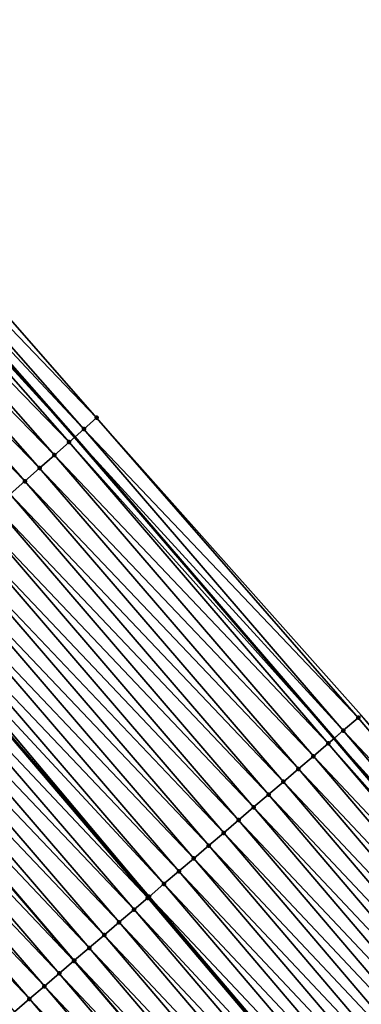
# Model space of a CAD drawing. Header units: feet. Extents: x 2017353 to 2024169, y 808050 to 818690.
# Tile 305 of 305: x 2022918 to 2022935, y 813898 to 813948. Entities that reach past the tile are written whole.
import ezdxf

# ---------------------------------------------------------------- set-up
doc = ezdxf.new("R2010")
doc.units = ezdxf.units.FT
doc.header["$MEASUREMENT"] = 0
for name, color, linetype, lineweight in [('EP_Travel Lane', 172, 'Continuous', 53), ('SB-Road Shots', 141, 'Continuous', 100), ('SB-Road X-Section', 40, 'Continuous', 13), ('STRIPING', 60, 'Continuous', 53)]:
    doc.layers.add(name, color=color, linetype=linetype, lineweight=lineweight)
doc.layers.add('I-77-MM15-17_SB-Surface-BORDER', color=7, linetype='Continuous')
doc.layers.add('I-77-MM15-17_SB-Surface-TIN', color=7, linetype='Continuous')

msp = doc.modelspace()

# ---------------------------------------------------------------- linework, layer by layer
at = {"layer": 'EP_Travel Lane'}
msp.add_polyline3d([(2022880.586441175, 813971.867862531, 300.2891601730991), (2022894.190334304, 813956.8625569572, 300.9829358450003), (2022907.394999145, 813941.8556974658, 301.6418387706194), (2022920.598453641, 813926.85021351, 302.3519537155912), (2022933.778460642, 813911.5139633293, 303.0857684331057), (2022946.73298593, 813896.2943231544, 303.8225385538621), (2022959.781796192, 813880.8503372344, 304.5552623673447), (2022972.491108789, 813865.4243719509, 305.2717209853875), (2022985.200129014, 813849.998761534, 306.0013513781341), (2022997.886405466, 813834.2501770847, 306.7202327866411), (2023010.338646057, 813818.6159837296, 307.4371235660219), (2023022.87013042, 813802.7523768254, 308.1706826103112), (2023034.977134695, 813786.8482880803, 308.8740634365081)], dxfattribs=at)
at = {"layer": 'I-77-MM15-17_SB-Surface-BORDER', "color": 3, "linetype": 'Continuous', "lineweight": -3}
msp.add_polyline3d([(2022882.116961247, 813973.2729143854, 300.4398825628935), (2022895.046015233, 813957.6194864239, 301.0670082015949), (2022908.534009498, 813942.8631520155, 301.7515206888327), (2022921.707614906, 813927.8311249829, 302.4557905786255), (2022935.165053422, 813912.7003257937, 303.2126579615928), (2022948.395228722, 813897.7162892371, 303.9696601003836), (2022961.705880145, 813882.4434792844, 304.7321336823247), (2022974.609712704, 813867.1789259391, 305.4741959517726), (2022987.50486226, 813851.906728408, 306.2054132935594), (2023000.206852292, 813836.1083476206, 306.9335498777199), (2023012.653647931, 813820.4692174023, 307.6376262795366), (2023024.964333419, 813804.3748025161, 308.3566072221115), (2023036.946262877, 813788.3742271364, 309.0580661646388)], dxfattribs=at)
at = {"layer": 'I-77-MM15-17_SB-Surface-TIN', "color": 128, "linetype": 'Continuous', "lineweight": -3}
for points in [[(2022921.707614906, 813927.8311249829, 302.4557905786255), (2022908.534009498, 813942.8631520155, 301.7515206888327), (2022907.853571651, 813942.2612730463, 301.6853309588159)], [(2022921.057096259, 813927.2557495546, 302.3933216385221), (2022907.853571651, 813942.2612730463, 301.6853309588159), (2022907.394999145, 813941.8556974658, 301.6418387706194)], [(2022921.057096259, 813927.2557495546, 302.3933216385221), (2022921.707614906, 813927.8311249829, 302.4557905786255), (2022907.853571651, 813942.2612730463, 301.6853309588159)], [(2022920.307946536, 813926.5933444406, 302.3257510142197), (2022907.104504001, 813941.5987746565, 301.6142874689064), (2022906.35562301, 813940.936064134, 301.5353460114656)], [(2022907.104504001, 813941.5987746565, 301.6142874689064), (2022920.598453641, 813926.85021351, 302.3519537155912), (2022907.394999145, 813941.8556974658, 301.6418387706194)], [(2022920.307946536, 813926.5933444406, 302.3257510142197), (2022920.598453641, 813926.85021351, 302.3519537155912), (2022907.104504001, 813941.5987746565, 301.6142874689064)], [(2022921.057096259, 813927.2557495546, 302.3933216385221), (2022907.394999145, 813941.8556974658, 301.6418387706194), (2022920.598453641, 813926.85021351, 302.3519537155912)], [(2022919.55900635, 813925.9307011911, 302.2493143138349), (2022906.35562301, 813940.936064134, 301.5353460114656), (2022905.606841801, 813940.2732402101, 301.4521824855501)], [(2022919.55900635, 813925.9307011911, 302.2493143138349), (2022920.307946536, 813926.5933444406, 302.3257510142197), (2022906.35562301, 813940.936064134, 301.5353460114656)], [(2022918.810156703, 813925.2679550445, 302.1690466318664), (2022905.606841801, 813940.2732402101, 301.4521824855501), (2022904.857952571, 813939.6105390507, 301.3735896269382)], [(2022918.810156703, 813925.2679550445, 302.1690466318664), (2022919.55900635, 813925.9307011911, 302.2493143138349), (2022905.606841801, 813940.2732402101, 301.4521824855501)], [(2022918.061384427, 813924.6051209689, 302.085505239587), (2022904.857952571, 813939.6105390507, 301.3735896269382), (2022904.109042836, 813938.9478611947, 301.2958643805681)], [(2022918.061384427, 813924.6051209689, 302.085505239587), (2022918.810156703, 813925.2679550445, 302.1690466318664), (2022904.857952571, 813939.6105390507, 301.3735896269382)], [(2022917.312491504, 813923.9424240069, 302.0070687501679), (2022918.061384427, 813924.6051209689, 302.085505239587), (2022904.109042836, 813938.9478611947, 301.2958643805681)], [(2022935.006119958, 813912.5642823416, 303.1968573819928), (2022921.707614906, 813927.8311249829, 302.4557905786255), (2022921.057096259, 813927.2557495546, 302.3933216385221)], [(2022935.006119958, 813912.5642823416, 303.1968573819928), (2022935.165053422, 813912.7003257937, 303.2126579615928), (2022921.707614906, 813927.8311249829, 302.4557905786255)], [(2022934.246288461, 813911.9141571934, 303.1269765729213), (2022921.057096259, 813927.2557495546, 302.3933216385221), (2022920.598453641, 813926.85021351, 302.3519537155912)], [(2022934.246288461, 813911.9141571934, 303.1269765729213), (2022935.006119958, 813912.5642823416, 303.1968573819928), (2022921.057096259, 813927.2557495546, 302.3933216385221)], [(2022933.486386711, 813911.2641145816, 303.0600413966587), (2022920.307946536, 813926.5933444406, 302.3257510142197), (2022919.55900635, 813925.9307011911, 302.2493143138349)], [(2022920.307946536, 813926.5933444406, 302.3257510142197), (2022933.778460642, 813911.5139633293, 303.0857684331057), (2022920.598453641, 813926.85021351, 302.3519537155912)], [(2022933.486386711, 813911.2641145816, 303.0600413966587), (2022933.778460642, 813911.5139633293, 303.0857684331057), (2022920.307946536, 813926.5933444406, 302.3257510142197)], [(2022934.246288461, 813911.9141571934, 303.1269765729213), (2022920.598453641, 813926.85021351, 302.3519537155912), (2022933.778460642, 813911.5139633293, 303.0857684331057)], [(2022932.726811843, 813910.6136879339, 302.979400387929), (2022919.55900635, 813925.9307011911, 302.2493143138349), (2022918.810156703, 813925.2679550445, 302.1690466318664)], [(2022932.726811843, 813910.6136879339, 302.979400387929), (2022933.486386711, 813911.2641145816, 303.0600413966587), (2022919.55900635, 813925.9307011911, 302.2493143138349)], [(2022931.967297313, 813909.9631903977, 302.8962294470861), (2022918.810156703, 813925.2679550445, 302.1690466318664), (2022918.061384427, 813924.6051209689, 302.085505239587)], [(2022931.967297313, 813909.9631903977, 302.8962294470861), (2022932.726811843, 813910.6136879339, 302.979400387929), (2022918.810156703, 813925.2679550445, 302.1690466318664)], [(2022931.207665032, 813909.3128312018, 302.8179957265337), (2022918.061384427, 813924.6051209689, 302.085505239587), (2022917.312491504, 813923.9424240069, 302.0070687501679)], [(2022931.207665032, 813909.3128312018, 302.8179957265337), (2022931.967297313, 813909.9631903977, 302.8962294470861), (2022918.061384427, 813924.6051209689, 302.085505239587)], [(2022930.447977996, 813908.6625363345, 302.7420578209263), (2022917.312491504, 813923.9424240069, 302.0070687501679), (2022916.563473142, 813923.2798696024, 301.9339398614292)], [(2022930.447977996, 813908.6625363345, 302.7420578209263), (2022931.207665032, 813909.3128312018, 302.8179957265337), (2022917.312491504, 813923.9424240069, 302.0070687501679)], [(2022929.688284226, 813908.0122493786, 302.6664022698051), (2022916.563473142, 813923.2798696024, 301.9339398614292), (2022915.81447432, 813922.6172929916, 301.859984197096)], [(2022929.688284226, 813908.0122493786, 302.6664022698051), (2022930.447977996, 813908.6625363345, 302.7420578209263), (2022916.563473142, 813923.2798696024, 301.9339398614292)], [(2022928.928605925, 813907.3619442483, 302.590098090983), (2022915.81447432, 813922.6172929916, 301.859984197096), (2022915.065537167, 813921.9546462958, 301.7834191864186)], [(2022928.928605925, 813907.3619442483, 302.590098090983), (2022929.688284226, 813908.0122493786, 302.6664022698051), (2022915.81447432, 813922.6172929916, 301.859984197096)], [(2022928.168976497, 813906.7115816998, 302.511744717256), (2022915.065537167, 813921.9546462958, 301.7834191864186), (2022914.31661863, 813921.2919784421, 301.7060664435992)], [(2022928.168976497, 813906.7115816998, 302.511744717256), (2022928.928605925, 813907.3619442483, 302.590098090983), (2022915.065537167, 813921.9546462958, 301.7834191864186)], [(2022927.409218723, 813906.0613699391, 302.4387727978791), (2022914.31661863, 813921.2919784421, 301.7060664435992), (2022913.567733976, 813920.6292720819, 301.6272800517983)], [(2022927.409218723, 813906.0613699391, 302.4387727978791), (2022928.168976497, 813906.7115816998, 302.511744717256), (2022914.31661863, 813921.2919784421, 301.7060664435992)], [(2022926.649468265, 813905.4111495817, 302.3654940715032), (2022913.567733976, 813920.6292720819, 301.6272800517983), (2022912.81889976, 813919.9665083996, 301.5463594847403)], [(2022926.649468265, 813905.4111495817, 302.3654940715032), (2022927.409218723, 813906.0613699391, 302.4387727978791), (2022913.567733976, 813920.6292720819, 301.6272800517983)], [(2022925.889823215, 813904.7608053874, 302.2877957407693), (2022912.81889976, 813919.9665083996, 301.5463594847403), (2022912.070027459, 813919.3037880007, 301.467050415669)], [(2022925.889823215, 813904.7608053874, 302.2877957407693), (2022926.649468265, 813905.4111495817, 302.3654940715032), (2022912.81889976, 813919.9665083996, 301.5463594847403)], [(2022925.130270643, 813904.1103525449, 302.206219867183), (2022912.070027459, 813919.3037880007, 301.467050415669), (2022911.489613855, 813918.7904172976, 301.4112655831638)], [(2022925.130270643, 813904.1103525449, 302.206219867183), (2022925.889823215, 813904.7608053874, 302.2877957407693), (2022912.070027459, 813919.3037880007, 301.467050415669)], [(2022924.307004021, 813903.4056967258, 302.1252387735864), (2022911.31187174, 813918.633284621, 301.3958328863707), (2022910.571589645, 813917.9791350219, 301.3377637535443)], [(2022924.370566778, 813903.4600774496, 302.1309876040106), (2022911.3209471, 813918.6413040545, 301.3965447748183), (2022911.31187174, 813918.633284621, 301.3958328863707)], [(2022924.370566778, 813903.4600774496, 302.1309876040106), (2022911.31187174, 813918.633284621, 301.3958328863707), (2022924.361445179, 813903.4522735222, 302.1301626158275)], [(2022924.307004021, 813903.4056967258, 302.1252387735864), (2022924.361445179, 813903.4522735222, 302.1301626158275), (2022911.31187174, 813918.633284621, 301.3958328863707)], [(2022924.370566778, 813903.4600774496, 302.1309876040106), (2022911.489613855, 813918.7904172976, 301.4112655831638), (2022911.3209471, 813918.6413040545, 301.3965447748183)], [(2022924.370566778, 813903.4600774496, 302.1309876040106), (2022925.130270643, 813904.1103525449, 302.206219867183), (2022911.489613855, 813918.7904172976, 301.4112655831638)], [(2022923.610505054, 813902.810222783, 302.0707599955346), (2022910.571589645, 813917.9791350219, 301.3377637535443), (2022909.822371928, 813917.316807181, 301.2730701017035)], [(2022923.610505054, 813902.810222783, 302.0707599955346), (2022924.307004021, 813903.4056967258, 302.1252387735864), (2022910.571589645, 813917.9791350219, 301.3377637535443)], [(2022922.850541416, 813902.1602528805, 302.0064197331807), (2022909.822371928, 813917.316807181, 301.2730701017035), (2022909.07309823, 813916.6545429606, 301.2107451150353)], [(2022922.850541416, 813902.1602528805, 302.0064197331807), (2022923.610505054, 813902.810222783, 302.0707599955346), (2022909.822371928, 813917.316807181, 301.2730701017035)], [(2022922.090621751, 813901.5102313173, 301.9402357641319), (2022909.07309823, 813916.6545429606, 301.2107451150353), (2022908.323760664, 813915.9923513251, 301.1511225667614)], [(2022922.090621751, 813901.5102313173, 301.9402357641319), (2022922.850541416, 813902.1602528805, 302.0064197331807), (2022909.07309823, 813916.6545429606, 301.2107451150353)], [(2022921.330589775, 813900.8603417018, 301.8787608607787), (2022908.323760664, 813915.9923513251, 301.1511225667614), (2022907.611090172, 813915.3627151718, 301.0976215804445)], [(2022921.330589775, 813900.8603417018, 301.8787608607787), (2022922.090621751, 813901.5102313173, 301.9402357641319), (2022908.323760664, 813915.9923513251, 301.1511225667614)], [(2022920.549308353, 813900.1924632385, 301.8193165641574), (2022907.57433832, 813915.3302560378, 301.0950871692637), (2022906.824815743, 813914.6682746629, 301.0432928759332)], [(2022920.570474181, 813900.2105503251, 301.8207919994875), (2022907.611090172, 813915.3627151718, 301.0976215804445), (2022907.57433832, 813915.3302560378, 301.0950871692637)], [(2022920.549308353, 813900.1924632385, 301.8193165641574), (2022920.570474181, 813900.2105503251, 301.8207919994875), (2022907.57433832, 813915.3302560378, 301.0950871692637)], [(2022920.570474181, 813900.2105503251, 301.8207919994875), (2022921.330589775, 813900.8603417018, 301.8787608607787), (2022907.611090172, 813915.3627151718, 301.0976215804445)], [(2022919.810129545, 813899.5610280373, 301.7724266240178), (2022906.824815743, 813914.6682746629, 301.0432928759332), (2022906.075439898, 813914.0061265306, 300.9852899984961)], [(2022919.810129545, 813899.5610280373, 301.7724266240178), (2022920.549308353, 813900.1924632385, 301.8193165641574), (2022906.824815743, 813914.6682746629, 301.0432928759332)], [(2022919.049908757, 813898.9113602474, 301.71886844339), (2022906.075439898, 813914.0061265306, 300.9852899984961), (2022905.32604495, 813913.3440001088, 300.9280954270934)], [(2022919.049908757, 813898.9113602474, 301.71886844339), (2022919.810129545, 813899.5610280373, 301.7724266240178), (2022906.075439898, 813914.0061265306, 300.9852899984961)], [(2022918.289788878, 813898.2615739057, 301.6610792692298), (2022905.32604495, 813913.3440001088, 300.9280954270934), (2022904.576622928, 813912.6819044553, 300.8720464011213)], [(2022918.289788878, 813898.2615739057, 301.6610792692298), (2022919.049908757, 813898.9113602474, 301.71886844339), (2022905.32604495, 813913.3440001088, 300.9280954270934)], [(2022917.529723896, 813897.6117230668, 301.6009882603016), (2022918.289788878, 813898.2615739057, 301.6610792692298), (2022904.576622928, 813912.6819044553, 300.8720464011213)], [(2022947.960800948, 813897.3444947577, 303.9278341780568), (2022935.006119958, 813912.5642823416, 303.1968573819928), (2022934.246288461, 813911.9141571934, 303.1269765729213)], [(2022947.960800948, 813897.3444947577, 303.9278341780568), (2022935.165053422, 813912.7003257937, 303.2126579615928), (2022935.006119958, 813912.5642823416, 303.1968573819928)], [(2022947.200855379, 813896.694503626, 303.8627362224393), (2022934.246288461, 813911.9141571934, 303.1269765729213), (2022933.778460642, 813911.5139633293, 303.0857684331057)], [(2022947.200855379, 813896.694503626, 303.8627362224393), (2022947.960800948, 813897.3444947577, 303.9278341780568), (2022934.246288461, 813911.9141571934, 303.1269765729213)], [(2022933.486386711, 813911.2641145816, 303.0600413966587), (2022946.73298593, 813896.2943231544, 303.8225385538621), (2022933.778460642, 813911.5139633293, 303.0857684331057)], [(2022947.200855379, 813896.694503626, 303.8627362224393), (2022933.778460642, 813911.5139633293, 303.0857684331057), (2022946.73298593, 813896.2943231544, 303.8225385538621)], [(2022946.440914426, 813896.0445070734, 303.7974448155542), (2022933.486386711, 813911.2641145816, 303.0600413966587), (2022932.726811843, 813910.6136879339, 302.979400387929)], [(2022946.440914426, 813896.0445070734, 303.7974448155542), (2022946.73298593, 813896.2943231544, 303.8225385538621), (2022933.486386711, 813911.2641145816, 303.0600413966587)], [(2022945.681273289, 813895.3941582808, 303.7195823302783), (2022932.726811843, 813910.6136879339, 302.979400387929), (2022931.967297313, 813909.9631903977, 302.8962294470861)], [(2022945.681273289, 813895.3941582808, 303.7195823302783), (2022946.440914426, 813896.0445070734, 303.7974448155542), (2022932.726811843, 813910.6136879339, 302.979400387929)], [(2022944.921712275, 813894.7437153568, 303.6383604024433), (2022931.967297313, 813909.9631903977, 302.8962294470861), (2022931.207665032, 813909.3128312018, 302.8179957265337)], [(2022944.921712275, 813894.7437153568, 303.6383604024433), (2022945.681273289, 813895.3941582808, 303.7195823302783), (2022931.967297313, 813909.9631903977, 302.8962294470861)], [(2022944.162027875, 813894.0934173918, 303.5623119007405), (2022931.207665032, 813909.3128312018, 302.8179957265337), (2022930.447977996, 813908.6625363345, 302.7420578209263)], [(2022944.162027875, 813894.0934173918, 303.5623119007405), (2022944.921712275, 813894.7437153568, 303.6383604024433), (2022931.207665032, 813909.3128312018, 302.8179957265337)], [(2022943.402297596, 813893.4431733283, 303.4881870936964), (2022930.447977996, 813908.6625363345, 302.7420578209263), (2022929.688284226, 813908.0122493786, 302.6664022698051)], [(2022943.402297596, 813893.4431733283, 303.4881870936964), (2022944.162027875, 813894.0934173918, 303.5623119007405), (2022930.447977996, 813908.6625363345, 302.7420578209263)], [(2022942.642604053, 813892.7928861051, 303.4125219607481), (2022929.688284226, 813908.0122493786, 302.6664022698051), (2022928.928605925, 813907.3619442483, 302.590098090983)], [(2022942.642604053, 813892.7928861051, 303.4125219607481), (2022943.402297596, 813893.4431733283, 303.4881870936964), (2022929.688284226, 813908.0122493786, 302.6664022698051)], [(2022941.882843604, 813892.142677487, 303.3396621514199), (2022928.928605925, 813907.3619442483, 302.590098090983), (2022928.168976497, 813906.7115816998, 302.511744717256)], [(2022941.882843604, 813892.142677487, 303.3396621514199), (2022942.642604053, 813892.7928861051, 303.4125219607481), (2022928.928605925, 813907.3619442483, 302.590098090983)], [(2022941.12312693, 813891.4924174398, 303.2649669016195), (2022928.168976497, 813906.7115816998, 302.511744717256), (2022927.409218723, 813906.0613699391, 302.4387727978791)], [(2022941.12312693, 813891.4924174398, 303.2649669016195), (2022941.882843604, 813892.142677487, 303.3396621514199), (2022928.168976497, 813906.7115816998, 302.511744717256)], [(2022940.363383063, 813890.8421893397, 303.1914118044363), (2022927.409218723, 813906.0613699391, 302.4387727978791), (2022926.649468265, 813905.4111495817, 302.3654940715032)], [(2022940.363383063, 813890.8421893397, 303.1914118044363), (2022941.12312693, 813891.4924174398, 303.2649669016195), (2022927.409218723, 813906.0613699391, 302.4387727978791)], [(2022939.603627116, 813890.1919754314, 303.1183632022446), (2022926.649468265, 813905.4111495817, 302.3654940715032), (2022925.889823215, 813904.7608053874, 302.2877957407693)], [(2022939.603627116, 813890.1919754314, 303.1183632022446), (2022940.363383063, 813890.8421893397, 303.1914118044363), (2022926.649468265, 813905.4111495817, 302.3654940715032)], [(2022938.843954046, 813889.541664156, 303.0418396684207), (2022925.889823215, 813904.7608053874, 302.2877957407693), (2022925.130270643, 813904.1103525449, 302.206219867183)], [(2022938.843954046, 813889.541664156, 303.0418396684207), (2022939.603627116, 813890.1919754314, 303.1183632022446), (2022925.889823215, 813904.7608053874, 302.2877957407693)], [(2022938.084507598, 813888.8910866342, 302.9558140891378), (2022925.130270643, 813904.1103525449, 302.206219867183), (2022924.370566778, 813903.4600774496, 302.1309876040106)], [(2022938.084507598, 813888.8910866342, 302.9558140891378), (2022938.843954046, 813889.541664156, 303.0418396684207), (2022925.130270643, 813904.1103525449, 302.206219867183)], [(2022937.233551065, 813888.1625749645, 302.8688948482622), (2022924.307004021, 813903.4056967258, 302.1252387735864), (2022923.610505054, 813902.810222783, 302.0707599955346)], [(2022924.307004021, 813903.4056967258, 302.1252387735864), (2022937.315741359, 813888.232902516, 302.8765385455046), (2022924.361445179, 813903.4522735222, 302.1301626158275)], [(2022937.233551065, 813888.1625749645, 302.8688948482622), (2022937.315741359, 813888.232902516, 302.8765385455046), (2022924.307004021, 813903.4056967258, 302.1252387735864)], [(2022937.324879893, 813888.2407220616, 302.8773884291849), (2022924.370566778, 813903.4600774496, 302.1309876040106), (2022924.361445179, 813903.4522735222, 302.1301626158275)], [(2022937.324879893, 813888.2407220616, 302.8773884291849), (2022924.361445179, 813903.4522735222, 302.1301626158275), (2022937.315741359, 813888.232902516, 302.8765385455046)], [(2022937.324879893, 813888.2407220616, 302.8773884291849), (2022938.084507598, 813888.8910866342, 302.9558140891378), (2022924.370566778, 813903.4600774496, 302.1309876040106)], [(2022936.564846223, 813887.5908344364, 302.8159845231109), (2022923.610505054, 813902.810222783, 302.0707599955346), (2022922.850541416, 813902.1602528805, 302.0064197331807)], [(2022936.564846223, 813887.5908344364, 302.8159845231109), (2022937.233551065, 813888.1625749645, 302.8688948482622), (2022923.610505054, 813902.810222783, 302.0707599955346)], [(2022935.804983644, 813886.9407458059, 302.7474069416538), (2022922.850541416, 813902.1602528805, 302.0064197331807), (2022922.090621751, 813901.5102313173, 301.9402357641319)], [(2022935.804983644, 813886.9407458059, 302.7474069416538), (2022936.564846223, 813887.5908344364, 302.8159845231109), (2022922.850541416, 813902.1602528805, 302.0064197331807)], [(2022935.045108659, 813886.2906717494, 302.6793494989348), (2022922.090621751, 813901.5102313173, 301.9402357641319), (2022921.330589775, 813900.8603417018, 301.8787608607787)], [(2022935.045108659, 813886.2906717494, 302.6793494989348), (2022935.804983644, 813886.9407458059, 302.7474069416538), (2022922.090621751, 813901.5102313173, 301.9402357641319)], [(2022934.285168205, 813885.6406746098, 302.6140371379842), (2022921.330589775, 813900.8603417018, 301.8787608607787), (2022920.570474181, 813900.2105503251, 301.8207919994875)], [(2022934.285168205, 813885.6406746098, 302.6140371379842), (2022935.045108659, 813886.2906717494, 302.6793494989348), (2022921.330589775, 813900.8603417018, 301.8787608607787)], [(2022933.525118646, 813884.9908056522, 302.5532994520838), (2022920.549308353, 813900.1924632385, 301.8193165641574), (2022919.810129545, 813899.5610280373, 301.7724266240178)], [(2022933.525118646, 813884.9908056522, 302.5532994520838), (2022920.570474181, 813900.2105503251, 301.8207919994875), (2022920.549308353, 813900.1924632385, 301.8193165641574)], [(2022933.525118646, 813884.9908056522, 302.5532994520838), (2022934.285168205, 813885.6406746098, 302.6140371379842), (2022920.570474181, 813900.2105503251, 301.8207919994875)], [(2022932.765022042, 813884.3409919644, 302.4945342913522), (2022919.810129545, 813899.5610280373, 301.7724266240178), (2022919.049908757, 813898.9113602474, 301.71886844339)], [(2022932.765022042, 813884.3409919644, 302.4945342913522), (2022933.525118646, 813884.9908056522, 302.5532994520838), (2022919.810129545, 813899.5610280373, 301.7724266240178)], [(2022932.00495718, 813883.6911409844, 302.4344382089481), (2022919.049908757, 813898.9113602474, 301.71886844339), (2022918.289788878, 813898.2615739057, 301.6610792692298)], [(2022932.00495718, 813883.6911409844, 302.4344382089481), (2022932.765022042, 813884.3409919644, 302.4945342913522), (2022919.049908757, 813898.9113602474, 301.71886844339)], [(2022931.244909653, 813883.0412696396, 302.3736153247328), (2022918.289788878, 813898.2615739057, 301.6610792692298), (2022917.529723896, 813897.6117230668, 301.6009882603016)], [(2022931.244909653, 813883.0412696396, 302.3736153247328), (2022932.00495718, 813883.6911409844, 302.4344382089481), (2022918.289788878, 813898.2615739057, 301.6610792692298)]]:
    msp.add_3dface(points, dxfattribs=at)
at = {"layer": 'SB-Road Shots', "lineweight": 100}
for p in [(2022921.707614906, 813927.8311249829, 302.4557905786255), (2022921.057096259, 813927.2557495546, 302.3933216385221), (2022920.307946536, 813926.5933444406, 302.3257510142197), (2022919.55900635, 813925.9307011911, 302.2493143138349), (2022918.810156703, 813925.2679550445, 302.1690466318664), (2022918.061384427, 813924.6051209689, 302.085505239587), (2022935.006119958, 813912.5642823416, 303.1968573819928), (2022934.246288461, 813911.9141571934, 303.1269765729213), (2022933.486386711, 813911.2641145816, 303.0600413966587), (2022932.726811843, 813910.6136879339, 302.979400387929), (2022931.967297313, 813909.9631903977, 302.8962294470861), (2022931.207665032, 813909.3128312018, 302.8179957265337), (2022930.447977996, 813908.6625363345, 302.7420578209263), (2022929.688284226, 813908.0122493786, 302.6664022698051), (2022928.928605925, 813907.3619442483, 302.590098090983), (2022928.168976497, 813906.7115816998, 302.511744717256), (2022927.409218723, 813906.0613699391, 302.4387727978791), (2022926.649468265, 813905.4111495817, 302.3654940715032), (2022925.889823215, 813904.7608053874, 302.2877957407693), (2022925.130270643, 813904.1103525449, 302.206219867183), (2022924.307004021, 813903.4056967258, 302.1252387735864), (2022924.370566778, 813903.4600774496, 302.1309876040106), (2022923.610505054, 813902.810222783, 302.0707599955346), (2022922.850541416, 813902.1602528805, 302.0064197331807), (2022922.090621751, 813901.5102313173, 301.9402357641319), (2022921.330589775, 813900.8603417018, 301.8787608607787), (2022920.549308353, 813900.1924632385, 301.8193165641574), (2022920.570474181, 813900.2105503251, 301.8207919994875), (2022919.810129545, 813899.5610280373, 301.7724266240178), (2022919.049908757, 813898.9113602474, 301.71886844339), (2022918.289788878, 813898.2615739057, 301.6610792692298)]:
    msp.add_point(p, dxfattribs=at)
at = {"layer": 'SB-Road X-Section', "extrusion": (0.6601678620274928, -0.7502666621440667, 0.03575373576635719), "elevation": 724815.7956052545, "flags": 128}
msp.add_lwpolyline([(2056374.496000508, -25628.8029121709), (2056373.62753842, -25628.86542107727), (2056372.62753842, -25628.93303493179), (2056371.62753842, -25629.00952053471), (2056370.62753842, -25629.0898395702), (2056369.62753842, -25629.17343441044), (2056368.62753842, -25629.25192108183), (2056367.62753842, -25629.32509675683), (2056366.62753842, -25629.3990997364), (2056365.62753842, -25629.47571373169), (2056364.62753842, -25629.55311596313), (2056363.62753842, -25629.63195276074), (2056362.62753842, -25629.71292509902), (2056361.62753842, -25629.79228490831), (2056360.852667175, -25629.84810543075), (2056360.62753842, -25629.86283565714), (2056359.62753842, -25629.92165428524), (2056358.62753842, -25629.98638932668), (2056357.62753842, -25630.0487541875), (2056356.62753842, -25630.10841488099), (2056355.676571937, -25630.16195009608), (2056355.62753842, -25630.16448612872), (2056354.62753842, -25630.21631355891), (2056353.62753842, -25630.27435354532), (2056352.62753842, -25630.33158470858), (2056351.62753842, -25630.3876695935), (2056350.62753842, -25630.44301752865), (2056349.62753842, -25630.49510356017), (2056348.62753842, -25630.55596659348), (2056347.62753842, -25630.62216355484), (2056346.62753842, -25630.68543076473), (2056345.62753842, -25630.74924177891), (2056344.62753842, -25630.80994794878), (2056344.304857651, -25630.82769610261)], dxfattribs=at)
at = {"layer": 'SB-Road X-Section', "extrusion": (0.6477287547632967, -0.760983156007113, 0.03677086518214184), "elevation": 690950.5694105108, "flags": 128}
msp.add_lwpolyline([(2068012.795530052, -25120.62607745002), (2068012.586323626, -25120.64188872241), (2068011.586323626, -25120.71181682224), (2068010.586323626, -25120.77879729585), (2068009.586323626, -25120.85949287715), (2068008.586323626, -25120.94272010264), (2068007.586323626, -25121.02100676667), (2068006.586323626, -25121.09699606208), (2068005.586323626, -25121.17270281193), (2068004.586323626, -25121.24905862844), (2068003.586323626, -25121.3274650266), (2068002.586323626, -25121.40048632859), (2068001.586323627, -25121.47381464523), (2068000.586323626, -25121.5515655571), (2067999.586323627, -25121.6331966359), (2067998.586323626, -25121.70847981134), (2067998.50267291, -25121.7142325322), (2067997.586323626, -25121.76874817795), (2067996.586323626, -25121.83313198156), (2067995.586323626, -25121.8993607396), (2067994.586323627, -25121.96087724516), (2067993.586323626, -25122.01888533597), (2067993.558482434, -25122.02036176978), (2067992.586323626, -25122.06728344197), (2067991.586323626, -25122.12087786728), (2067990.586323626, -25122.17870614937), (2067989.586323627, -25122.23883782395), (2067988.586323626, -25122.29654991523), (2067987.586323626, -25122.35114929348), (2067986.586323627, -25122.41271513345), (2067985.586323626, -25122.4815779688), (2067984.586323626, -25122.54697714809), (2067983.586323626, -25122.61052314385)], dxfattribs=at)
at = {"layer": 'STRIPING'}
msp.add_polyline3d([(2022884.904905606, 813948.6443174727, 299.9780182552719), (2022898.108737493, 813933.6384046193, 300.6721661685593), (2022911.31187174, 813918.633284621, 301.3958328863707), (2022924.361445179, 813903.4522735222, 302.1301626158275), (2022937.315741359, 813888.232902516, 302.8765385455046), (2022950.24031141, 813872.9466282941, 303.6039574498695), (2022962.949708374, 813857.5196120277, 304.2956482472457), (2022975.658948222, 813842.0927864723, 304.9944164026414), (2022988.212112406, 813826.4974136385, 305.7076719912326), (2023000.66406808, 813810.8635780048, 306.4370487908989), (2023013.087588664, 813795.1681484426, 307.1800369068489), (2023025.289069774, 813779.3373057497, 307.8929810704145)], dxfattribs=at)

doc.saveas('drawing.dxf')
